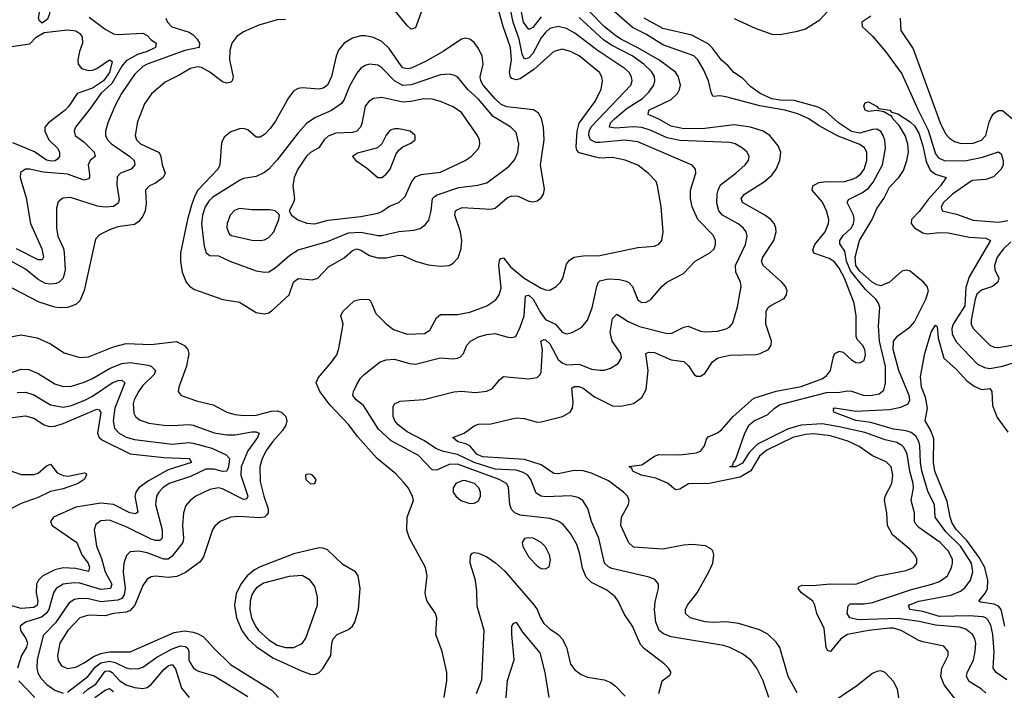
# Model space of a CAD drawing. Header units: inches. Extents: x 1173000 to 1307049, y 522583 to 678455.
# Tile 522 of 617: x 1212462 to 1217158, y 655344 to 658542. Entities that reach past the tile are written whole.
import ezdxf

# ---------------------------------------------------------------- set-up
doc = ezdxf.new("R2010")
doc.units = ezdxf.units.IN
doc.header["$MEASUREMENT"] = 0
doc.layers.add('B2615', color=7, linetype='Continuous')

msp = doc.modelspace()

# ---------------------------------------------------------------- linework, layer by layer
at = {"layer": 'B2615', "color": 5}
for points, elevation in [([(1214425.3, 658710), (1214350, 658503.4), (1214330, 658497.4), (1214310, 658514.1), (1214230, 658612.8)], 1180), ([(1214486.1, 655310), (1214500.3, 655390), (1214500.3, 655430), (1214477.4, 655530), (1214446.4, 655610), (1214451.1, 655690), (1214445.7, 655710), (1214406.2, 655770), (1214398.7, 655790), (1214396.1, 655810), (1214405.3, 655890), (1214398.2, 655930), (1214321, 656070), (1214308, 656108), (1214310.9, 656170), (1214339.8, 656250), (1214335.3, 656270), (1214314.4, 656310), (1214295.2, 656335.2), (1214256, 656376), (1214167.6, 656450), (1214074.1, 656554.1), (1214031.6, 656610), (1213943.9, 656703.9), (1213894.6, 656770), (1213876.5, 656810), (1213885.8, 656834.2), (1213950, 656908.7), (1213975.3, 656944.7), (1213985.1, 656974.9), (1214004.7, 657090), (1213994, 657130), (1214004.1, 657150), (1214057.9, 657202.1), (1214090, 657209.6), (1214128.2, 657208.2), (1214137.7, 657197.7), (1214161.5, 657141.5), (1214212.3, 657090), (1214245.4, 657065.4), (1214310, 657043.2), (1214393.8, 657046.2), (1214418.5, 657061.5), (1214450, 657120.3), (1214470, 657136.6), (1214550, 657136.4), (1214610, 657147.7), (1214690, 657177.8), (1214733, 657207), (1214749.4, 657230.6), (1214757.9, 657262.1), (1214747.2, 657370), (1214750, 657395.5), (1214756.8, 657403.2), (1214770, 657407.2), (1214803.4, 657363.4), (1214868.9, 657308.9), (1214950, 657262.4), (1214970, 657253.9), (1214990, 657253), (1215021.3, 657270), (1215041.7, 657290), (1215052.7, 657310), (1215070, 657377), (1215083.8, 657396.2), (1215106.3, 657410), (1215150, 657416.6), (1215230, 657418.5), (1215410, 657455.5), (1215490, 657462.8), (1215510, 657472), (1215525.4, 657490), (1215531.9, 657530), (1215521.4, 657650), (1215504.6, 657750), (1215497.4, 657770), (1215459.8, 657810), (1215410, 657848.5), (1215350, 657871.6), (1215290, 657885.7), (1215230, 657882.6), (1215210, 657886.4), (1215130, 657907.7), (1215120.1, 657920.1), (1215116.4, 657936.4), (1215121.8, 658010), (1215130.9, 658049.1), (1215205.6, 658150), (1215235, 658210), (1215242.6, 658250), (1215238.5, 658270), (1215227.8, 658290), (1215130, 658369.2), (1215090, 658390.5), (1215050, 658400.9), (1215010, 658389.9), (1214914.7, 658305.3), (1214850, 658259.9), (1214830, 658254.6), (1214810, 658261.1), (1214802.9, 658270), (1214798, 658290), (1214807.6, 658350), (1214803, 658410), (1214767.8, 658510), (1214730, 658648.4)], 1180), ([(1216170, 655332.1), (1216128.2, 655410), (1216087.8, 655547.8), (1216070, 655574.2), (1216030, 655611.7), (1215990, 655633.3), (1215890, 655663.2), (1215831, 655671), (1215770, 655667.2), (1215730.9, 655670.9), (1215660.7, 655690), (1215638.5, 655710), (1215638.2, 655730), (1215646.8, 655750), (1215693.2, 655810), (1215749.8, 655910), (1215767.4, 655950), (1215773.7, 655990), (1215767.8, 656010), (1215758.9, 656018.9), (1215732.8, 656032.8), (1215670, 656040.2), (1215630, 656037), (1215530, 656017.5), (1215390, 656026.5), (1215367.3, 656047.3), (1215329.2, 656130), (1215332.8, 656170), (1215365.8, 656230), (1215369.8, 656250), (1215361.8, 656270), (1215342, 656290), (1215270, 656342.9), (1215190, 656379.2), (1215150, 656391), (1215107.3, 656392.7), (1215030, 656377.2), (1215010, 656377.9), (1214950, 656419.1), (1214870, 656445.7), (1214670, 656458.1), (1214642.8, 656470), (1214609.6, 656509.6), (1214590, 656519.9), (1214551.6, 656530), (1214527.6, 656550), (1214582.4, 656570), (1214630, 656605.8), (1214650, 656613.1), (1214710, 656615.5), (1214830, 656644), (1214870, 656640.7), (1214930, 656623.7), (1214950, 656624.3), (1215051.8, 656650), (1215088, 656670), (1215099.3, 656690), (1215102.6, 656717.4), (1215095.6, 656784.4), (1215106.3, 656793.7), (1215130, 656793.5), (1215150, 656785.5), (1215203.9, 656743.9), (1215290, 656701.5), (1215330, 656698.7), (1215390, 656712.8), (1215430, 656740.2), (1215450, 656778), (1215459.2, 656870), (1215448.9, 656950), (1215463.5, 656956.5), (1215490, 656955.4), (1215570, 656920.6), (1215630, 656912.2), (1215651.5, 656891.5), (1215679.5, 656850), (1215690, 656842.3), (1215710, 656841.7), (1215730, 656855.8), (1215765.8, 656910), (1215791.3, 656930), (1215850, 656942), (1215974.1, 656945.9), (1215994, 656950), (1216033, 656970), (1216046.9, 656990), (1216047.3, 657010), (1216020.9, 657090), (1216022, 657150), (1216031.1, 657168.9), (1216041.7, 657178.3), (1216107.7, 657212.3), (1216120.3, 657230), (1216122.5, 657250), (1216114.2, 657270), (1216098, 657290), (1216007.5, 657370), (1215999.9, 657390), (1216006.2, 657410), (1216058.4, 657490), (1216069.9, 657530), (1216069.1, 657550), (1216061.4, 657570), (1216044, 657590), (1216016.5, 657610), (1215909.9, 657669.9), (1215903.1, 657690), (1215919.2, 657710), (1216015.3, 657770), (1216050, 657800.2), (1216069.8, 657830), (1216087.8, 657870), (1216093, 657910), (1216079.9, 657939.9), (1216040.3, 657990), (1216008.9, 658010), (1215947.6, 658030), (1215870, 658041.5), (1215730, 658024.1), (1215630, 658021.3), (1215570, 658034.7), (1215510, 658068.4), (1215459.8, 658090), (1215463.7, 658110), (1215570, 658162.1), (1215599.4, 658190), (1215609.9, 658210), (1215613.2, 658230), (1215604.3, 658270), (1215590, 658291.5), (1215509.9, 658350), (1215406.7, 658410), (1215329, 658449), (1215298.6, 658470), (1215249.6, 658510), (1215110, 658653.6)], 1120), ([(1216948.9, 655270), (1216871.1, 655370), (1216855, 655410), (1216859.9, 655450), (1216891.3, 655510), (1216890.6, 655530), (1216870, 655554.2), (1216770, 655575), (1216750, 655582.1), (1216666.6, 655630), (1216630, 655640.5), (1216610, 655641.2), (1216510, 655629.6), (1216410, 655610.7), (1216379, 655590), (1216330, 655529), (1216314.5, 655534.5), (1216308.5, 655548.5), (1216299.3, 655639.3), (1216263.4, 655710), (1216255.1, 655750), (1216245, 655770), (1216190.8, 655810), (1216175.3, 655830), (1216180.4, 655839.6), (1216193.6, 655846.4), (1216243.9, 655843.9), (1216330, 655851.5), (1216450, 655850.8), (1216550, 655889.4), (1216690, 655915), (1216724.7, 655930), (1216736.5, 655943.5), (1216741, 655950), (1216740.4, 655970), (1216731.9, 655990), (1216710, 656016.4), (1216625.5, 656085.5), (1216601.4, 656130), (1216597.4, 656190), (1216586.3, 656250), (1216590.6, 656270), (1216621.7, 656330), (1216626.7, 656370), (1216617.9, 656410), (1216594.2, 656434.2), (1216530, 656462.5), (1216466.7, 656506.7), (1216412, 656532), (1216330, 656558.3), (1216250, 656566.9), (1216210, 656564.2), (1216150, 656549.6), (1216025.4, 656490), (1215990, 656461.3), (1215949, 656391), (1215899.1, 656360.9), (1215750, 656330.4), (1215651.5, 656328.5), (1215610, 656304.3), (1215590, 656301), (1215552.2, 656332.2), (1215496.5, 656356.5), (1215426.4, 656370), (1215386, 656390), (1215382.4, 656402.4), (1215368.3, 656411.7), (1215430, 656420.1), (1215490, 656460.2), (1215510, 656468.8), (1215610, 656466.7), (1215690, 656476.1), (1215710, 656484.3), (1215728.8, 656510), (1215738.2, 656541.8), (1215746.4, 656553.6), (1215790, 656572.9), (1215810, 656587.2), (1215865.3, 656650), (1215963.3, 656736.7), (1216070, 656771.3), (1216190, 656792.4), (1216287.7, 656830), (1216310, 656843.6), (1216329.3, 656870), (1216343.5, 656936.5), (1216350, 656950.3), (1216362.5, 656957.5), (1216370, 656960.8), (1216390, 656957.4), (1216430, 656919.6), (1216450, 656907.1), (1216470, 656905.5), (1216490, 656917.1), (1216496.1, 656943.9), (1216492.7, 656970), (1216481.5, 656990), (1216456.8, 657016.8), (1216451.1, 657031.1), (1216452.4, 657130), (1216441.6, 657190), (1216395.8, 657310), (1216370, 657358.1), (1216347.9, 657387.9), (1216323.3, 657403.3), (1216249.6, 657429.6), (1216244.4, 657444.4), (1216255, 657470), (1216304.5, 657530), (1216319.9, 657570), (1216320.7, 657590), (1216310.9, 657630), (1216291.5, 657671.5), (1216242.3, 657730), (1216245.8, 657750), (1216273.6, 657766.4), (1216308.9, 657771.1), (1216390, 657769.7), (1216430, 657779.4), (1216451.7, 657790), (1216473.4, 657806.6), (1216490.3, 657830), (1216502.4, 657870), (1216502.4, 657910), (1216491.8, 657931.8), (1216470, 657946.9), (1216366.7, 657986.7), (1216275.7, 658035.7), (1216226.6, 658070), (1216172.9, 658092.9), (1216110.9, 658110.9), (1215991.9, 658131.9), (1215830, 658175), (1215801.3, 658178.7), (1215770, 658176.3), (1215761.4, 658190), (1215748.1, 658250), (1215724.2, 658304.2), (1215697.2, 658350), (1215678.3, 658370), (1215530, 658423), (1215451.4, 658471.4), (1215384.4, 658504.4), (1215220.7, 658650)], 1080), ([(1214950, 658555.8), (1214910, 658504.3), (1214890, 658495.3), (1214865.7, 658530), (1214848.9, 658611.1)], 1140), ([(1212793.8, 658553.8), (1212870, 658497.1), (1212910, 658475.2), (1212930.8, 658470.8), (1213050, 658477.9), (1213070, 658466.8), (1213087.4, 658447.4), (1213113.6, 658430), (1213110.2, 658410), (1213070, 658390.3), (1213023.9, 658376.1), (1212970, 658345.3), (1212950, 658320.8), (1212901.9, 658238.1), (1212848.6, 658190), (1212799.9, 658120.1), (1212728.6, 658030), (1212723, 658010), (1212727.6, 657990), (1212770, 657958.8), (1212818.3, 657910), (1212822.4, 657890), (1212799.1, 657870), (1212789.5, 657850.5), (1212795.4, 657804.6), (1212795, 657790), (1212790, 657783.1), (1212770, 657777.7), (1212690, 657804.8), (1212574.6, 657814.6), (1212510, 657829), (1212490, 657829.8), (1212466.7, 657813.3), (1212464.6, 657790), (1212493.1, 657693.1), (1212513.4, 657570), (1212567.8, 657450), (1212575.3, 657410), (1212570, 657397.4), (1212550, 657397), (1212446.7, 657450)], 1140), ([(1215511.1, 655328.9), (1215526.6, 655390), (1215563.2, 655416.8), (1215569.3, 655430), (1215557, 655450), (1215535.6, 655470), (1215442.9, 655542.9), (1215423.5, 655563.5), (1215385.2, 655650), (1215346.1, 655706.1), (1215316.5, 655770), (1215302, 655790), (1215262.1, 655822.1), (1215190, 655858.4), (1215163.9, 655883.9), (1215146.1, 655926.1), (1215134, 655994), (1215119.1, 656039.1), (1215090, 656091.9), (1215054.8, 656134.8), (1215030, 656151.1), (1214990, 656163.7), (1214850, 656180.2), (1214823.9, 656190), (1214807.2, 656207.2), (1214799.6, 656230), (1214793.5, 656313.5), (1214784.7, 656330), (1214749.8, 656350), (1214550, 656423.4), (1214510, 656421.9), (1214450, 656394.1), (1214430, 656395.4), (1214364.1, 656464.1), (1214233.4, 656533.4), (1214173.9, 656590), (1214102.5, 656702.5), (1214067.3, 656730), (1214052, 656750), (1214054.2, 656770), (1214070, 656803.1), (1214087.7, 656832.3), (1214105.8, 656850), (1214181.5, 656910), (1214210, 656921), (1214250, 656923.8), (1214322, 656902), (1214350, 656900.3), (1214470, 656930.1), (1214530, 656925), (1214550, 656928), (1214564.8, 656935.2), (1214579.7, 656950), (1214595.3, 656990), (1214612.3, 657010), (1214650.7, 657029.3), (1214690, 657041), (1214730, 657045.6), (1214790, 657028.2), (1214810, 657026), (1214827.9, 657032.1), (1214850, 657076.5), (1214867.9, 657130), (1214875.2, 657224.8), (1214890, 657229.3), (1214911.2, 657210), (1214945.7, 657145.7), (1214970, 657111.8), (1215017.8, 657090), (1215050, 657052.6), (1215070, 657044.2), (1215097, 657050), (1215143.3, 657076.7), (1215169.9, 657110.1), (1215191.9, 657168.1), (1215215.5, 657270), (1215222.9, 657290), (1215230, 657296.6), (1215270, 657306), (1215322.8, 657302.8), (1215355.3, 657295.3), (1215368.3, 657288.3), (1215384.7, 657270), (1215410, 657207), (1215430, 657194.4), (1215450, 657194.9), (1215471.8, 657208.2), (1215524.8, 657270), (1215548.5, 657290), (1215628.4, 657331.6), (1215684.4, 657390), (1215753.3, 657430), (1215774.4, 657450), (1215781.6, 657470), (1215781.6, 657490), (1215770, 657514.2), (1215695.9, 657590), (1215670, 657649.4), (1215661.6, 657690), (1215661.9, 657730), (1215687.8, 657810), (1215686.2, 657830), (1215669.2, 657849.2), (1215410, 657959.7), (1215348, 657968), (1215230, 657955.9), (1215210, 657957), (1215184.5, 657970), (1215176.8, 657990), (1215178.4, 658010), (1215188.6, 658031.4), (1215377.6, 658230), (1215384.1, 658250), (1215380.8, 658270), (1215368.5, 658290), (1215350, 658307.9), (1215216.8, 658396.8), (1215110, 658478.2), (1215070, 658499.9), (1215030, 658510.4), (1214990, 658499.4), (1214970, 658481.8), (1214950, 658456.2), (1214910, 658381.6), (1214890, 658359.7), (1214870, 658354), (1214858.5, 658378.5), (1214843.8, 658450), (1214816.5, 658530), (1214802.6, 658590)], 1160), ([(1216034.6, 655310), (1216008.9, 655390), (1215978.5, 655450), (1215950, 655487.7), (1215910, 655518.6), (1215850, 655549.1), (1215818.5, 655558.5), (1215570, 655599.1), (1215533.1, 655613.1), (1215512.1, 655630), (1215496.6, 655670), (1215489.9, 655730), (1215493.5, 655766.5), (1215509.8, 655830), (1215508.4, 655850), (1215501.8, 655861.8), (1215492.3, 655872.3), (1215464.7, 655884.7), (1215285.7, 655925.7), (1215270, 655932.8), (1215252.2, 655950), (1215224.7, 656070), (1215189.9, 656150), (1215171.4, 656211.4), (1215147.8, 656250), (1215123.7, 656263.7), (1215091.2, 656271.2), (1214970, 656266.6), (1214949.5, 656269.5), (1214925.1, 656285.1), (1214899.9, 656350), (1214885.2, 656370), (1214863.7, 656383.7), (1214830, 656393.7), (1214730, 656398.7), (1214630.4, 656430), (1214550, 656469.5), (1214483, 656483), (1214450, 656496.2), (1214390, 656535.1), (1214310, 656577.5), (1214267.7, 656610), (1214252, 656630), (1214243.8, 656650), (1214243.1, 656696.9), (1214249.8, 656710.2), (1214277.4, 656722.6), (1214389.2, 656730.8), (1214532.5, 656767.5), (1214570, 656770.6), (1214635.4, 656764.6), (1214690, 656771.1), (1214716.8, 656783.2), (1214750, 656824.5), (1214770, 656840.2), (1214889.8, 656830.2), (1214930, 656835.6), (1214945.4, 656850), (1214950, 656862.8), (1214955.5, 656970), (1214948.1, 657010), (1214963.4, 657016.6), (1214970, 657016.3), (1214990, 656997), (1215030, 656921.9), (1215050, 656905.3), (1215070, 656896.4), (1215130, 656899.2), (1215190, 656875.5), (1215229.8, 656870.2), (1215250, 656871.2), (1215279.7, 656880.3), (1215317, 656903), (1215333.2, 656930), (1215329.8, 656950), (1215288.8, 657010), (1215278.4, 657050), (1215290, 657117), (1215310, 657138.5), (1215363.6, 657103.6), (1215419.2, 657079.2), (1215550, 657045.1), (1215572.8, 657047.2), (1215630, 657076), (1215650, 657080.3), (1215710, 657057), (1215733.9, 657053.9), (1215790, 657057.1), (1215832.1, 657067.9), (1215850, 657078), (1215863.3, 657096.7), (1215886.5, 657173.5), (1215903.5, 657270), (1215900.3, 657290), (1215878.3, 657338.3), (1215875.7, 657370), (1215924.6, 657470), (1215931.2, 657510), (1215926.8, 657530), (1215913.5, 657550), (1215888.7, 657568.7), (1215815, 657610), (1215797.3, 657630), (1215787.9, 657667.9), (1215789.1, 657710), (1215793.1, 657730), (1215805.2, 657754.8), (1215878.4, 657810), (1215922.7, 657850), (1215937.8, 657870), (1215940.9, 657890), (1215932.4, 657910), (1215909.8, 657930), (1215875.4, 657950), (1215850, 657957.3), (1215610, 657966.8), (1215550, 657978.6), (1215470, 658016), (1215430, 658028.6), (1215390, 658031.9), (1215304.7, 658024.7), (1215274.8, 658030), (1215280.7, 658050), (1215298.5, 658070), (1215360.1, 658119.9), (1215433.4, 658166.6), (1215463, 658197), (1215487.2, 658230), (1215492.2, 658250), (1215490, 658270.8), (1215475.8, 658295.8), (1215439.6, 658330), (1215383, 658370), (1215282.4, 658422.4), (1215246.1, 658446.1), (1215130, 658552.8)], 1140), ([(1215870, 658548.4), (1215970, 658502.3), (1216050, 658472.8), (1216090, 658471.3), (1216172.5, 658487.5), (1216210, 658499.3), (1216278.3, 658541.7), (1216317.4, 658582.6)], 1060), ([(1216521.6, 658558.4), (1216479.1, 658530), (1216479.7, 658510), (1216530, 658464), (1216591.7, 658390), (1216670, 658283.6), (1216747.1, 658110), (1216794.7, 658014.7), (1216830, 657902.2), (1216843.7, 657883.7), (1216871.5, 657871.5), (1216970, 657868.4), (1217053.8, 657886.2), (1217130, 657911.3), (1217142.8, 657902.8), (1217153.4, 657870), (1217152.5, 657850), (1217143.2, 657830), (1217106.6, 657793.4), (1217070, 657780.4), (1217005, 657775), (1216911.4, 657710), (1216868.7, 657670), (1216857.9, 657650), (1216862.4, 657630), (1216930, 657615.6), (1217010, 657586.9), (1217130, 657577.2), (1217175.6, 657584.4)], 1060), ([(1213159.6, 658550), (1213167.2, 658530), (1213188.5, 658508.5), (1213270, 658481.9), (1213289.7, 658469.7), (1213308.7, 658450), (1213320.1, 658430), (1213318.5, 658410), (1213250, 658394.8), (1213070.3, 658330), (1213050, 658318.8), (1213010, 658281.4), (1212948.2, 658190), (1212915.9, 658130), (1212882, 658050), (1212871.6, 658010), (1212872.3, 657990), (1212881.2, 657970), (1212899.8, 657950), (1212987.2, 657890), (1213008.7, 657870), (1213012.1, 657850), (1212993.8, 657830), (1212943.2, 657810), (1212927.2, 657792.8), (1212925, 657755), (1212936.6, 657683.4), (1212932.4, 657667.6), (1212910, 657652.1), (1212870, 657647.9), (1212833.6, 657653.6), (1212705.3, 657694.7), (1212668.7, 657691.3), (1212646, 657674), (1212637.3, 657642.7), (1212638.6, 657550), (1212644, 657510), (1212670.8, 657450.8), (1212674.6, 657430), (1212678.8, 657350), (1212670, 657309.8), (1212650.2, 657290), (1212635.6, 657284.4), (1212610, 657280.7), (1212584.7, 657284.7), (1212550, 657303.5), (1212490, 657353), (1212362.4, 657422.4)], 1160), ([(1213730, 658543.5), (1213690, 658541.8), (1213603.4, 658516.6), (1213530, 658484.5), (1213498.6, 658461.4), (1213474.4, 658430), (1213464.8, 658395.2), (1213463.8, 658350), (1213480.1, 658270), (1213475.8, 658250), (1213470, 658243.5), (1213450, 658239), (1213430, 658245.4), (1213370, 658292.1), (1213330, 658314.2), (1213310, 658318), (1213276.9, 658310), (1213223.1, 658276.9), (1213155.6, 658244.4), (1213091.4, 658188.6), (1213058.4, 658141.6), (1213024.2, 658055.8), (1213012.5, 657990), (1213019.8, 657970), (1213039.3, 657950), (1213128.1, 657908.1), (1213136, 657890), (1213141.5, 657850), (1213156.4, 657810), (1213147.3, 657790), (1213110, 657762.7), (1213081.7, 657750), (1213062.6, 657730), (1213065.3, 657665.3), (1213060.9, 657630), (1213050, 657605.8), (1213030, 657579.8), (1213010, 657565.9), (1212930, 657554.3), (1212890, 657540.6), (1212843.6, 657516.4), (1212824.2, 657495.8), (1212769.5, 657250.5), (1212750, 657201.7), (1212730, 657184.6), (1212690, 657169.8), (1212650, 657167.5), (1212630, 657171.3), (1212554.5, 657194.5), (1212390, 657281.1)], 1180), ([(1217070.8, 655330.8), (1217050, 655349.1), (1216990, 655386.4), (1216978.1, 655410), (1216981.4, 655430), (1217011.1, 655488.9), (1217019.6, 655530), (1217021.8, 655570), (1217018, 655590), (1217006.8, 655610), (1216975.2, 655635.2), (1216945.3, 655645.3), (1216830, 655654.5), (1216752.6, 655672.6), (1216650, 655686.2), (1216461, 655681), (1216422.3, 655690), (1216408.4, 655710), (1216412.9, 655747.1), (1216423.1, 655756.9), (1216490, 655756.6), (1216530, 655762.5), (1216715, 655825), (1216812.6, 655850), (1216850, 655863.9), (1216887.1, 655890), (1216906.8, 655930), (1216911.8, 655950), (1216910.5, 655970), (1216889.9, 656010), (1216851.8, 656050), (1216750, 656120.7), (1216735.9, 656135.9), (1216730.4, 656150), (1216730.4, 656190.4), (1216713.3, 656250), (1216724.5, 656310), (1216723.4, 656330), (1216707.5, 656390), (1216695.3, 656470), (1216680.4, 656500.4), (1216670, 656512.2), (1216645.6, 656525.6), (1216590, 656539.4), (1216493.6, 656573.6), (1216370, 656601.4), (1216290, 656614.6), (1216190, 656608.3), (1216128.1, 656591.9), (1215981.5, 656518.5), (1215941.2, 656478.8), (1215910, 656427.8), (1215875.8, 656410), (1215849.2, 656410), (1215863.6, 656416.4), (1215866.2, 656430), (1215876.4, 656443.6), (1215920.5, 656570), (1215942.2, 656610), (1215965.3, 656630), (1216030, 656660.1), (1216062.4, 656690), (1216090, 656706.6), (1216310, 656763.9), (1216374.4, 656765.6), (1216410, 656773.2), (1216430, 656770.9), (1216490, 656750.7), (1216528.7, 656751.3), (1216561.9, 656758.1), (1216583.8, 656776.2), (1216591.6, 656808.4), (1216591, 656889), (1216563.2, 657010), (1216558, 657082), (1216564.2, 657170), (1216558.9, 657190), (1216546.3, 657210), (1216496.4, 657256.4), (1216424.5, 657344.5), (1216404.9, 657390), (1216398.5, 657438.5), (1216373.7, 657473.7), (1216373.8, 657490), (1216390, 657512.7), (1216429.2, 657550), (1216439.2, 657570), (1216442.7, 657590), (1216439.4, 657610), (1216409, 657670), (1216415.2, 657684.8), (1216482.4, 657717.6), (1216510, 657738.9), (1216533, 657767), (1216577.3, 657850), (1216591.1, 657930), (1216588.3, 657968.3), (1216581, 657990), (1216569.5, 658009.5), (1216550, 658020.2), (1216530, 658018.9), (1216470, 658001.7), (1216430, 658008.5), (1216368, 658050), (1216305.3, 658105.3), (1216270, 658124.8), (1216156.5, 658156.5), (1216090, 658158), (1216050, 658164), (1215993.9, 658190), (1215950, 658222.6), (1215910, 658263.2), (1215868.6, 658290), (1215841.8, 658321.8), (1215810, 658349.7), (1215766.9, 658406.9), (1215746.5, 658426.5), (1215668.3, 658468.3), (1215530, 658500.5), (1215440.7, 658550)], 1060), ([(1216661.6, 658550), (1216664.7, 658490), (1216723.3, 658403.3), (1216852, 658050), (1216878.1, 657998.1), (1216896.9, 657976.9), (1216921.4, 657961.4), (1216952.1, 657952.1), (1217010, 657953.2), (1217050, 657967.9), (1217070.4, 657990), (1217086, 658054), (1217098.1, 658081.9), (1217110, 658097), (1217130, 658109), (1217150, 658108.8), (1217215.6, 658055.6)], 1080), ([(1212412, 658412), (1212510, 658426.5), (1212541.7, 658458.3), (1212578.8, 658481.2), (1212690, 658493.2), (1212730, 658488.7), (1212750, 658476.6), (1212759.8, 658459.8), (1212762.4, 658430), (1212747.7, 658390), (1212739.9, 658350), (1212742, 658330), (1212756.6, 658310), (1212790, 658299.9), (1212810, 658302), (1212830.8, 658309.2), (1212890, 658350.1), (1212903.4, 658343.4), (1212890.9, 658290), (1212861.7, 658250), (1212810, 658215.2), (1212735.8, 658190), (1212697.5, 658130), (1212678.8, 658110), (1212599.2, 658050), (1212582.4, 658030), (1212582.1, 658010), (1212601.8, 657970), (1212642.5, 657930), (1212652, 657912), (1212652.1, 657890), (1212643, 657877), (1212630.9, 657869.1), (1212612.6, 657867.4), (1212590, 657872.5), (1212532.3, 657912.3), (1212430, 657955)], 1120), ([(1217170, 655394.9), (1217119.4, 655430), (1217105.6, 655450), (1217109.9, 655530.1), (1217104.3, 655610), (1217094.8, 655654.8), (1217080.2, 655680.2), (1217069.9, 655689.9), (1217055.3, 655695.3), (1216990, 655698.9), (1216850, 655696.3), (1216770, 655720.7), (1216708.5, 655730), (1216701.8, 655750), (1216751.3, 655770), (1216902.6, 655797.4), (1216950, 655817.1), (1216970, 655833.8), (1216996.9, 655870), (1217008.7, 655910), (1217002.3, 655950), (1216950, 656031.2), (1216880.2, 656100.2), (1216828.1, 656170), (1216824.6, 656230), (1216795.4, 656290), (1216765.2, 656390), (1216758.4, 656430), (1216756.2, 656510), (1216751, 656531), (1216735.7, 656555.7), (1216713.6, 656573.6), (1216690, 656582), (1216629.1, 656589.1), (1216521.9, 656621.9), (1216450, 656630.5), (1216344.7, 656670), (1216343.3, 656676.7), (1216345.6, 656685.6), (1216342, 656690), (1216349.4, 656690.6), (1216450, 656675.1), (1216610, 656683.3), (1216665.5, 656694.5), (1216699.8, 656710), (1216708.3, 656730), (1216704.8, 656750), (1216655.7, 656870), (1216628.7, 656970), (1216629.5, 657010), (1216650, 657034.2), (1216710, 657077.6), (1216730, 657101.3), (1216784.8, 657210), (1216796.2, 657250), (1216790.4, 657270), (1216772.5, 657290), (1216710, 657342.3), (1216690, 657347.4), (1216670, 657343.2), (1216610, 657290), (1216570, 657273.7), (1216550, 657278), (1216527.3, 657290), (1216470, 657342.7), (1216450.3, 657370), (1216447.1, 657410), (1216468, 657490), (1216528.3, 657590), (1216550, 657641.2), (1216583.8, 657690), (1216610, 657744), (1216655.6, 657790), (1216677.6, 657822.4), (1216694, 657870), (1216701.5, 657910), (1216698.8, 657950), (1216685.4, 657990), (1216656.9, 658036.9), (1216626.1, 658070), (1216621.1, 658081.1), (1216583.1, 658103.1), (1216550, 658108.5), (1216510, 658105), (1216495.1, 658110), (1216488.3, 658130), (1216494.8, 658145.2), (1216510, 658150.6), (1216548, 658130), (1216558.8, 658118.8), (1216612, 658110), (1216620.6, 658100.6), (1216650, 658092.8), (1216710, 658055.1), (1216730, 658035.3), (1216750, 658001.5), (1216770, 657940.8), (1216786.4, 657866.4), (1216804.2, 657824.2), (1216830, 657806), (1216881.3, 657790), (1216854.6, 657750), (1216795.4, 657684.6), (1216752.7, 657627.3), (1216716.4, 657590), (1216713.5, 657570), (1216729.4, 657550), (1216770, 657526), (1216790, 657521.3), (1216850, 657527.5), (1216890, 657525.7), (1216990, 657504.4), (1217070, 657500.9), (1217092.1, 657490), (1216990, 657315.5), (1216975.4, 657264.6), (1216970, 657178.3), (1216914.6, 657090), (1216907.3, 657070), (1216910, 657043.2), (1216930, 657004.1), (1217030, 656900.1), (1217063.6, 656883.7), (1217090, 656879.3), (1217149.8, 656890), (1217272, 656928)], 1040), ([(1217190, 657483.5), (1217155.2, 657450), (1217124.6, 657410), (1217111.2, 657370), (1217113.6, 657350), (1217131.9, 657310), (1217128, 657290), (1217102, 657270), (1217050, 657252), (1217027.4, 657232.6), (1217018.8, 657210), (1217000.1, 657110), (1217001, 657090), (1217009.4, 657070), (1217090, 656990.2), (1217110, 656981.1), (1217130, 656979.7), (1217230, 656996.4)], 1060), ([(1217161.1, 655650), (1217143, 655730), (1217130, 655745.3), (1217110, 655755.6), (1217045.1, 655765.1), (1217037.4, 655770), (1217069.2, 655810), (1217078.4, 655830), (1217079.7, 655870), (1217065, 655930), (1217038.2, 655978.2), (1216979.2, 656059.2), (1216930.4, 656110), (1216910, 656141), (1216899.9, 656170), (1216885.1, 656245.1), (1216827.3, 656390), (1216821.2, 656430), (1216822.9, 656542.9), (1216806.6, 656586.6), (1216781, 656630), (1216792.1, 656690), (1216782.3, 656742.3), (1216764.1, 656790), (1216758.6, 656841.4), (1216779.3, 656950), (1216810, 657051.7), (1216830, 657084.9), (1216838, 657078), (1216842.9, 657022.9), (1216870, 656928.5), (1216930, 656874.6), (1216980.2, 656820.2), (1217014, 656794), (1217050, 656778), (1217090, 656784.2), (1217098.4, 656770), (1217102.3, 656702.3), (1217124.6, 656644.6), (1217175.6, 656575.6)], 1020), ([(1212410, 657027.9), (1212470, 657038.9), (1212545, 657025), (1212610, 656997.2), (1212674.1, 656954.1), (1212750, 656931.7), (1212790, 656933.9), (1212910, 656982.6), (1212970, 656997.9), (1213090, 656993.4), (1213210, 657007.5), (1213248.5, 656988.5), (1213264.7, 656970), (1213268.6, 656950), (1213258, 656890), (1213220.7, 656790), (1213218.9, 656770), (1213233, 656750), (1213310, 656723.7), (1213385.7, 656705.7), (1213450, 656670.1), (1213490, 656658.8), (1213530, 656654.9), (1213590, 656656.6), (1213664.1, 656675.9), (1213690, 656676.9), (1213710.8, 656670.8), (1213732.3, 656650), (1213737.1, 656630), (1213731.8, 656608.2), (1213716.4, 656583.6), (1213668.1, 656530), (1213639.5, 656490), (1213619.6, 656450), (1213608.1, 656410), (1213610, 656340.5), (1213626.5, 656270), (1213647.1, 656210), (1213647.3, 656190), (1213640, 656180), (1213629.3, 656170.7), (1213606.2, 656166.2), (1213507.3, 656172.7), (1213470, 656170.7), (1213418.7, 656150), (1213392.9, 656127.1), (1213382.6, 656110), (1213339.4, 655980.6), (1213323.5, 655956.5), (1213253.9, 655906.1), (1213212.6, 655887.4), (1213170, 655882), (1213110, 655888.6), (1213090, 655885.4), (1213070, 655874.4), (1213050, 655844.4), (1213012.3, 655750), (1212990, 655724.3), (1212970, 655716.7), (1212910, 655710.3), (1212870, 655700.3), (1212790, 655702.9), (1212750, 655689.3), (1212692.7, 655630), (1212653.1, 655570), (1212642.5, 655510), (1212646.2, 655486.2), (1212661.9, 655461.9), (1212690, 655448.9), (1212730, 655454.9), (1212770, 655474.7), (1212814.6, 655505.4), (1212850, 655519.9), (1212890, 655528.6), (1212990, 655528.5), (1213199.4, 655620.6), (1213250, 655628.8), (1213290, 655622.4), (1213314.3, 655614.3), (1213338.7, 655598.7), (1213386.2, 655546.2), (1213468.1, 655468.1), (1213665.4, 655345.4), (1213697.1, 655310)], 1180), ([(1212410, 656854.8), (1212470, 656875.2), (1212506.3, 656873.7), (1212550, 656854.8), (1212630, 656805.1), (1212670, 656792.7), (1212710, 656794.6), (1212770, 656813), (1212810, 656831), (1212890, 656879.3), (1212950, 656902.2), (1212990, 656907.2), (1213074.9, 656894.9), (1213089.5, 656889.5), (1213110.1, 656870.1), (1213103.5, 656850), (1213050, 656798), (1213030, 656771.3), (1213009.1, 656730), (1213004.2, 656710), (1213006.2, 656666.2), (1213014.7, 656650), (1213034.1, 656634.1), (1213079, 656619), (1213150, 656608.3), (1213190, 656606.5), (1213270, 656612.2), (1213290, 656609.1), (1213390, 656572.3), (1213450, 656562.7), (1213490, 656562.5), (1213570, 656576.9), (1213590, 656576.9), (1213603.9, 656570), (1213596.4, 656550), (1213550, 656486.1), (1213518.8, 656410), (1213516.7, 656370), (1213550.8, 656270), (1213544.8, 656255.2), (1213530, 656253.6), (1213430, 656304.4), (1213410, 656309.9), (1213370, 656302.4), (1213302.3, 656270), (1213274.9, 656250), (1213255, 656225), (1213243.2, 656190), (1213239.5, 656130), (1213243.9, 656070), (1213240.4, 656050), (1213190, 655984.7), (1213170, 655970.3), (1213150, 655970.3), (1213070, 655999.9), (1213030, 656007.5), (1212990, 656004.1), (1212972.5, 655987.5), (1212959.2, 655950), (1212956.1, 655910), (1212964.9, 655830), (1212959.9, 655800.1), (1212950, 655781.7), (1212930, 655773.8), (1212850, 655765.6), (1212790, 655780.8), (1212750, 655782.5), (1212723.2, 655776.8), (1212698.5, 655761.5), (1212633.2, 655666.8), (1212574.1, 655605.9), (1212545.9, 655490), (1212543.7, 655450), (1212548.4, 655428.4), (1212562.5, 655402.5), (1212591.7, 655371.7), (1212630, 655344.7), (1212670, 655331.4)], 1160), ([(1212450, 656764.8), (1212490, 656766.8), (1212530, 656753.3), (1212610, 656706.3), (1212670, 656695), (1212710, 656702), (1212776.2, 656730), (1212810, 656747.6), (1212903.4, 656810), (1212930, 656821), (1212950, 656823.5), (1212963.5, 656810), (1212916.6, 656690), (1212907.8, 656630), (1212915.2, 656595.2), (1212936.6, 656570), (1212970, 656551), (1213010, 656540.4), (1213190, 656518.2), (1213270, 656525.8), (1213290, 656522.9), (1213378.3, 656498.3), (1213447.8, 656467.8), (1213463.6, 656450), (1213458.7, 656410), (1213450, 656389.1), (1213430, 656387.4), (1213390, 656399.4), (1213350, 656398.3), (1213276.3, 656363.7), (1213174.7, 656330), (1213144.6, 656310), (1213125.6, 656290), (1213114.8, 656270), (1213110.7, 656230), (1213142.4, 656110), (1213141.3, 656070), (1213130, 656058.3), (1213110, 656058.3), (1213090, 656065.5), (1212970, 656123.8), (1212890, 656155), (1212850, 656152.5), (1212825.5, 656134.5), (1212817.5, 656110), (1212828.8, 656031.2), (1212852.8, 655972.8), (1212870.5, 655910), (1212902.5, 655850), (1212895, 655830), (1212850, 655824.7), (1212750, 655854.7), (1212723, 655857), (1212670.1, 655849.9), (1212636.8, 655830), (1212623.9, 655810), (1212601, 655730), (1212589.3, 655710), (1212566.6, 655693.4), (1212490.9, 655669.1), (1212464, 655650), (1212466.9, 655630), (1212492, 655592), (1212498.9, 655570), (1212495.3, 655550), (1212471.6, 655510), (1212452, 655450)], 1140), ([(1212390, 656640.4), (1212490, 656653.4), (1212530, 656641.5), (1212578.5, 656610), (1212602.9, 656602.9), (1212630, 656604.4), (1212670, 656616.5), (1212830, 656685.7), (1212841.4, 656681.4), (1212848.6, 656668.6), (1212833.7, 656570), (1212840.7, 656550), (1212857.4, 656537.4), (1212990, 656472), (1213150, 656455.1), (1213270.4, 656450.4), (1213281.5, 656430), (1213170, 656395.3), (1213076.4, 656343.6), (1213030.1, 656310), (1213016, 656290), (1213012.1, 656270), (1213026, 656194), (1213014.4, 656185.6), (1212987.2, 656190), (1212910, 656230.6), (1212850, 656236.3), (1212730, 656217.1), (1212623.9, 656170), (1212609.2, 656150), (1212616.9, 656130), (1212734.2, 656050), (1212759.5, 655990), (1212789.1, 655950), (1212795.7, 655930), (1212790, 655911.1), (1212730, 655924.6), (1212670, 655928.4), (1212630, 655919.3), (1212572.3, 655890), (1212551.9, 655870), (1212541.8, 655850), (1212540.8, 655810), (1212549.4, 655770), (1212545.2, 655750), (1212530, 655739.6), (1212470, 655734.4), (1212390, 655756.8)], 1120), ([(1212410, 656394.4), (1212470, 656372.8), (1212530, 656373.9), (1212550, 656379.4), (1212590, 656415.1), (1212610, 656422.7), (1212641.8, 656381.8), (1212670, 656368.2), (1212693.8, 656366.2), (1212770, 656381.5), (1212778.8, 656378.8), (1212781.5, 656370), (1212770.7, 656350), (1212741.3, 656330), (1212670, 656305.1), (1212610, 656292.6), (1212550, 656264.5), (1212470, 656235.6), (1212410, 656205.3)], 1080), ([(1214641.1, 655330), (1214665.9, 655394.1), (1214678.3, 655630), (1214644.9, 655744.9), (1214643.3, 655816.7), (1214636.2, 655870), (1214610.9, 655950), (1214612.7, 655987.3), (1214622, 655998), (1214630, 656001.1), (1214650, 655997.8), (1214690, 655981.6), (1214731.8, 655951.8), (1214773.8, 655913.8), (1214916, 655750), (1214930.2, 655730), (1214945.7, 655690), (1214962.7, 655662.7), (1214990, 655637.7), (1215031.2, 655611.2), (1215050.1, 655590.1), (1215070.1, 655550.1), (1215090, 655468.7), (1215110, 655441.7), (1215139.7, 655419.7), (1215170, 655406.7), (1215250, 655394.2), (1215281.4, 655381.4), (1215304.6, 655364.6), (1215350, 655316.5)], 1160), ([(1214774.2, 655210), (1214789.4, 655390.6), (1214820.7, 655490), (1214809.3, 655610), (1214810, 655650.8), (1214817.7, 655662.3), (1214830.2, 655670), (1214860.9, 655620.9), (1214943.1, 655523.1), (1214967.5, 655430), (1214985.9, 655310)], 1140), ([(1212690, 655336.2), (1212786.7, 655410), (1212823.9, 655456.1), (1212850, 655475.1), (1212890, 655483.9), (1212917.8, 655477.8), (1212970, 655451.3), (1212993, 655447), (1213030, 655449.1), (1213050, 655455.5), (1213117, 655503), (1213190, 655542.2), (1213230, 655556.1), (1213253.5, 655553.5), (1213264, 655544), (1213269.6, 655530), (1213269.7, 655490), (1213275.6, 655475.6), (1213290, 655452.8), (1213302.8, 655442.8), (1213315.4, 655435.4), (1213390, 655414.1), (1213550, 655315.3)], 1160), ([(1212765.4, 655330), (1212786.9, 655350), (1212826, 655374), (1212870, 655435.5), (1212890, 655437.7), (1212903.9, 655430), (1212940.3, 655390), (1212970, 655370.5), (1213010, 655357.5), (1213050, 655352.7), (1213070, 655357.9), (1213090, 655372.4), (1213150, 655444.4), (1213170, 655461.3), (1213190, 655468), (1213206.2, 655446.2), (1213234.9, 655354.9), (1213270.1, 655310.1)], 1140), ([(1216657.9, 655290), (1216649.3, 655349.3), (1216630, 655387.1), (1216590, 655429.7), (1216570, 655436.8), (1216550, 655434.8), (1216530, 655424.7), (1216455, 655365), (1216323, 655277)], 1120), ([(1212458, 655390), (1212534.4, 655310)], 1140), ([(1212820.1, 655310), (1212870, 655345.2), (1212890, 655352.5), (1212910, 655338.9)], 1120)]:
    msp.add_lwpolyline(points, dxfattribs=dict(at, elevation=elevation))
for points, elevation in [([(1212570, 658525.4), (1212556.4, 658536.4), (1212552.3, 658550), (1212562.5, 658610), (1212559.1, 658639.1), (1212547.1, 658670), (1212550, 658673.2), (1212570, 658669.1), (1212590, 658642.7), (1212605.7, 658590), (1212604.6, 658570), (1212595.1, 658544.9)], 1120), ([(1214090, 658464.5), (1214050, 658454.7), (1214010.1, 658429.9), (1213983.5, 658396.5), (1213972, 658368), (1213950, 658271.2), (1213930, 658229.8), (1213910, 658215.7), (1213890, 658210.5), (1213810, 658217.4), (1213790, 658213.8), (1213770, 658203.1), (1213744.1, 658170), (1213682.2, 658057.8), (1213657.3, 658022.7), (1213630, 657994.6), (1213610, 657982.6), (1213590, 657982), (1213550, 658017.5), (1213530, 658023.2), (1213510, 658022.3), (1213470, 658008.2), (1213437.5, 657982.5), (1213424.5, 657955.5), (1213416.8, 657850), (1213408.4, 657831.6), (1213312.6, 657730), (1213297.5, 657702.5), (1213282.1, 657657.9), (1213263.3, 657590), (1213229.6, 657430), (1213229.6, 657389.6), (1213237.6, 657337.6), (1213255.6, 657290), (1213272.1, 657272.1), (1213296.3, 657256.3), (1213431.6, 657208.4), (1213510, 657195.6), (1213590, 657145.4), (1213630, 657139.1), (1213650, 657144.9), (1213670, 657158.5), (1213747, 657230), (1213768.7, 657290), (1213779.1, 657300.9), (1213792.7, 657307.3), (1213857.8, 657302.2), (1213884.4, 657310), (1213935.6, 657364.4), (1214010, 657406.5), (1214050, 657441.5), (1214070, 657449.5), (1214090, 657443.6), (1214130, 657417.9), (1214170, 657407.3), (1214210, 657405.9), (1214270, 657419.3), (1214290, 657417.3), (1214349.8, 657390.2), (1214410, 657373.9), (1214470, 657366.4), (1214510, 657370.2), (1214530, 657380.7), (1214553, 657407), (1214568.7, 657451.3), (1214570.4, 657489.6), (1214565.2, 657530), (1214537.7, 657610), (1214540.6, 657630), (1214545.3, 657634.7), (1214573.1, 657646.9), (1214710, 657639), (1214730, 657643.8), (1214787.6, 657692.4), (1214810, 657702.4), (1214840.1, 657700.1), (1214890, 657677.3), (1214910, 657674), (1214930, 657678.9), (1214950, 657692.7), (1214960.4, 657710), (1214965.5, 657734.5), (1214947, 657850), (1214964.1, 657970), (1214960.7, 658030), (1214951.4, 658071.4), (1214936, 658096), (1214912.5, 658112.5), (1214785.9, 658125.9), (1214758.4, 658138.4), (1214730, 658165.1), (1214673.1, 658230), (1214661.3, 658250), (1214658.2, 658270), (1214672.1, 658330), (1214667.7, 658367.7), (1214650, 658405.3), (1214630, 658433.5), (1214610, 658449.8), (1214590, 658454.2), (1214570, 658448.7), (1214481.5, 658390), (1214397.7, 658342.3), (1214330, 658310.7), (1214310, 658307.1), (1214290, 658313.2), (1214281.4, 658321.4), (1214224.8, 658404.8), (1214190, 658437.9), (1214150, 658456.7), (1214110, 658464.4)], 1220), ([(1214130, 658330.6), (1214110, 658324.4), (1214089.6, 658310.4), (1214070, 658287.4), (1214035.5, 658224.5), (1214010, 658161.5), (1213997, 658143), (1213950.1, 658109.9), (1213870, 658074.1), (1213830, 658046.9), (1213790, 658002.6), (1213690, 657873.2), (1213650, 657829.8), (1213630, 657813.6), (1213590, 657793.8), (1213530, 657785.6), (1213510, 657775.8), (1213384.1, 657695.9), (1213363.9, 657676.1), (1213347.3, 657650), (1213333.9, 657610), (1213329.4, 657569.4), (1213342.2, 657462.2), (1213351.1, 657431.1), (1213370, 657417.7), (1213410, 657415.4), (1213464.9, 657390), (1213590, 657343.9), (1213630, 657337.9), (1213650, 657340.1), (1213681.4, 657358.6), (1213750, 657419.8), (1213790, 657445), (1213930, 657484.3), (1214030, 657525.5), (1214090, 657529.4), (1214170, 657513), (1214190, 657513.1), (1214270, 657531.5), (1214341.5, 657538.5), (1214372.8, 657547.2), (1214396.4, 657563.6), (1214413, 657587), (1214425, 657630), (1214431.1, 657688.9), (1214440.7, 657699.3), (1214452.8, 657707.2), (1214557.3, 657742.7), (1214647.3, 657752.7), (1214690, 657764.6), (1214796.5, 657843.6), (1214824.2, 657875.8), (1214838.4, 657910), (1214843.2, 657950), (1214830, 658003.5), (1214805.1, 658030), (1214720.8, 658080.8), (1214650, 658163.9), (1214599.3, 658210), (1214550, 658269.8), (1214536.6, 658276.6), (1214510, 658282), (1214470, 658278.5), (1214330, 658231.9), (1214290, 658227.9), (1214250.2, 658250.2), (1214190, 658312.5), (1214170, 658325)], 1240), ([(1214190, 658171.2), (1214150, 658165.7), (1214128.1, 658151.9), (1214110.1, 658129.9), (1214093.5, 658046.5), (1214087.1, 658030), (1214070, 658011.2), (1214050, 658004.5), (1213970, 658000.4), (1213933.8, 657986.2), (1213914.8, 657970), (1213888.8, 657931.2), (1213850, 657908.7), (1213830, 657891.6), (1213788.3, 657830), (1213772.1, 657790), (1213764.4, 657750), (1213772.6, 657687.4), (1213768.5, 657670), (1213747.3, 657630), (1213758, 657610), (1213788.6, 657588.6), (1213832.3, 657572.3), (1213870, 657569.5), (1213934, 657586), (1214090, 657604.3), (1214170, 657619.8), (1214190, 657628), (1214226.7, 657653.3), (1214270, 657670.2), (1214301.2, 657698.8), (1214332.3, 657770), (1214350, 657793.5), (1214376.4, 657803.6), (1214470, 657815.5), (1214586.3, 657870), (1214616.4, 657890), (1214652.3, 657930), (1214657.6, 657950), (1214655.1, 657970), (1214645.8, 657990), (1214570, 658099.8), (1214530, 658126.8), (1214470, 658152.5), (1214430, 658162.9), (1214390, 658165.5), (1214328.6, 658151.4), (1214290, 658148.1)], 1260), ([(1214250, 658022.3), (1214230, 658014.8), (1214210, 657991.6), (1214188.9, 657950), (1214168.1, 657931.9), (1214074.1, 657905.9), (1214049.4, 657890.6), (1214065, 657870), (1214116, 657836), (1214170, 657789.5), (1214190, 657790.2), (1214210, 657805.2), (1214230, 657829), (1214257.7, 657902.3), (1214270, 657919.5), (1214290, 657935.8), (1214327.2, 657952.8), (1214349, 657970), (1214349, 657990), (1214324, 658010), (1214270, 658021.7)], 1280), ([(1213510, 657641.7), (1213487.2, 657632.8), (1213466.4, 657610), (1213452.2, 657570), (1213450.6, 657550), (1213461.6, 657521.6), (1213472.9, 657512.9), (1213570, 657490.9), (1213610, 657488.6), (1213630, 657492.2), (1213650, 657503.2), (1213674.8, 657530), (1213698.7, 657590), (1213700.9, 657610), (1213696.9, 657616.9), (1213681.2, 657630), (1213655.3, 657635.3), (1213570, 657635.9)], 1260), ([(1213850, 656374.5), (1213830, 656374), (1213826, 656370), (1213826.9, 656350), (1213850, 656329), (1213870, 656331), (1213875.8, 656350), (1213859.5, 656370)], 1220), ([(1214575.3, 656344.7), (1214542.6, 656330), (1214530.3, 656310), (1214530.3, 656290), (1214542, 656270), (1214566.4, 656250), (1214610, 656235.3), (1214630, 656236.9), (1214650, 656248.7), (1214659.8, 656270), (1214659.8, 656290), (1214652.4, 656310), (1214631.8, 656330), (1214590, 656344)], 1180), ([(1214890, 656072.2), (1214870, 656067.6), (1214858.3, 656050), (1214861.3, 656030), (1214890, 655979.5), (1214930, 655937.7), (1214950, 655926), (1214970, 655923.1), (1214986.9, 655933.1), (1214993.9, 655966.1), (1214989.8, 655990), (1214970, 656027.8), (1214949.7, 656050), (1214911.8, 656070)], 1180), ([(1213890, 656023.7), (1213770, 655994.8), (1213610, 655933.9), (1213581.5, 655918.5), (1213548, 655890), (1213516.5, 655850), (1213495.6, 655804.4), (1213486.1, 655750), (1213497, 655690), (1213522.6, 655630), (1213550.5, 655590.5), (1213590, 655553), (1213670, 655498.5), (1213810, 655435.3), (1213850, 655421), (1213870, 655419.2), (1213890, 655429.1), (1213909.8, 655450), (1213947, 655510), (1213951.5, 655570), (1213957.4, 655590), (1213976.3, 655610), (1214030, 655634.7), (1214049.1, 655650.9), (1214060.3, 655670), (1214078.2, 655730), (1214085.5, 655830), (1214075.9, 655890), (1214064, 655910), (1214003.6, 655943.6), (1213930, 656014.2), (1213910, 656022.2)], 1220), ([(1213810, 655891.2), (1213747.3, 655887.3), (1213624.9, 655855.1), (1213590, 655831.4), (1213580.7, 655819.3), (1213570, 655800.3), (1213561.9, 655770), (1213560.4, 655730), (1213567.9, 655690), (1213586.5, 655650), (1213601.9, 655630), (1213650, 655585.6), (1213690, 655559.7), (1213730, 655548.4), (1213770, 655549), (1213810, 655568.4), (1213827.6, 655592.4), (1213882.3, 655750), (1213883.2, 655790), (1213870, 655839.6), (1213847.1, 655870)], 1240)]:
    msp.add_lwpolyline(points, close=True, dxfattribs=dict(at, elevation=elevation))

doc.saveas('drawing.dxf')
